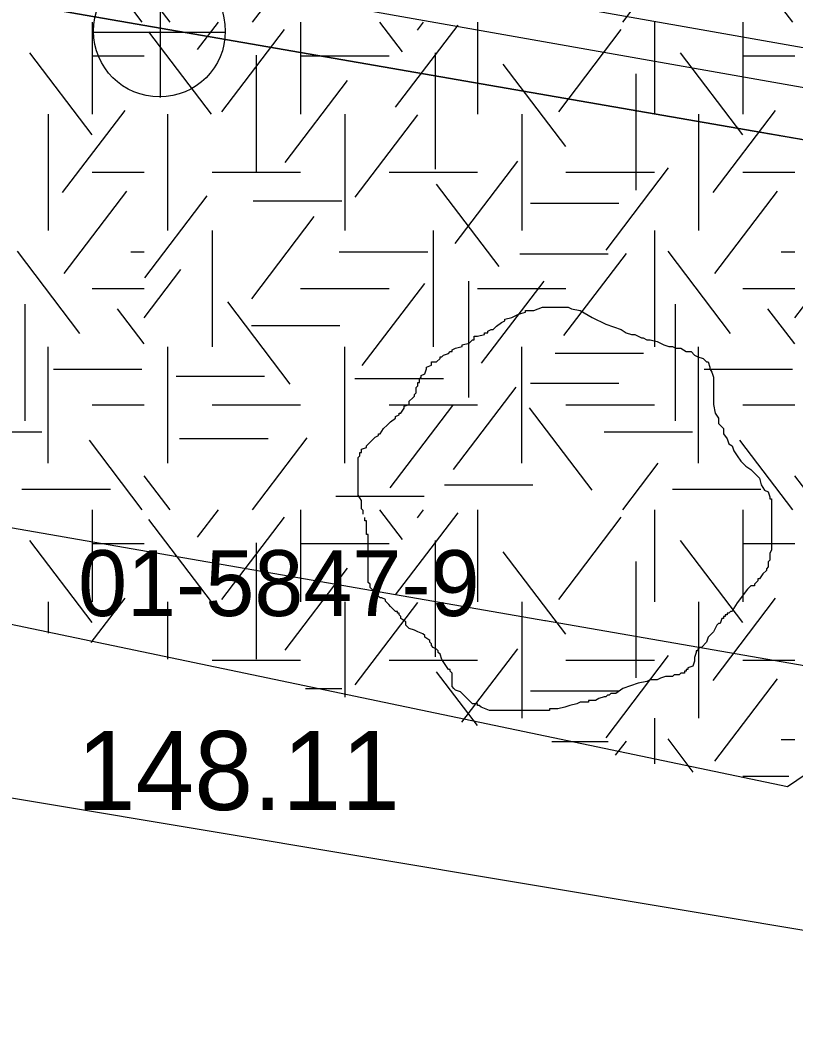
# Model space of a CAD drawing. Extents: x 419101 to 420177, y 4451541 to 4452254.
# Drawn here: x 419667.32 to 419679.09, y 4451892.61 to 4451907.76 of the extents above; entities that cross this region are included whole.
import ezdxf

# ---------------------------------------------------------------- set-up
doc = ezdxf.new("R2010")
doc.units = 0
for name, color, linetype in [('2_KADASTRO', 7, 'Continuous'), ('3_HALİHAZIR', 7, 'Continuous'), ('Level 3', 7, 'Continuous'), ('Level 41', 7, 'Continuous'), ('Level 53', 7, 'Continuous'), ('Level 60', 7, 'Continuous'), ('Level 62', 7, 'Continuous')]:
    doc.layers.add(name, color=color, linetype=linetype)

msp = doc.modelspace()

# ---------------------------------------------------------------- linework, layer by layer
at = {"layer": '3_HALİHAZIR'}
for p, q in [((419669.449, 4451906.578), (419669.449, 4451908.578)), ((419668.429, 4451907.568), (419670.429, 4451907.568))]:
    msp.add_line(p, q, dxfattribs=at)
for points in [[(419637.351, 4451905.477), (419641.524, 4451904.699), (419666.498, 4451900.163), (419675.288, 4451898.634)], [(419675.288, 4451898.634), (419675.294, 4451898.633)], [(419675.294, 4451898.633), (419685.945, 4451896.779)]]:
    msp.add_lwpolyline(points, dxfattribs=at)
msp.add_circle((419669.434, 4451907.586), 1, dxfattribs=at)
at = {"layer": 'Level 3'}
for points in [[(419674.784, 4451903.236), (419674.888, 4451903.288), (419674.991, 4451903.314), (419674.991, 4451903.34), (419675.017, 4451903.34), (419675.043, 4451903.34), (419675.121, 4451903.34), (419675.251, 4451903.392), (419675.355, 4451903.392), (419675.432, 4451903.392), (419675.484, 4451903.392), (419675.562, 4451903.392), (419675.614, 4451903.392), (419675.64, 4451903.392), (419675.692, 4451903.366), (419675.822, 4451903.34), (419676.003, 4451903.236), (419676.211, 4451903.132), (419676.444, 4451903.054), (419676.522, 4451903.002), (419676.6, 4451902.976), (419676.652, 4451902.976), (419676.704, 4451902.95), (419676.755, 4451902.924), (419676.781, 4451902.924), (419676.833, 4451902.898), (419676.885, 4451902.898), (419676.989, 4451902.872), (419677.093, 4451902.82), (419677.17, 4451902.794), (419677.222, 4451902.794), (419677.274, 4451902.768), (419677.326, 4451902.768), (419677.352, 4451902.768), (419677.43, 4451902.717), (419677.508, 4451902.717), (419677.56, 4451902.665), (419677.611, 4451902.639), (419677.689, 4451902.613), (419677.741, 4451902.561), (419677.767, 4451902.561), (419677.793, 4451902.483), (419677.793, 4451902.457), (419677.819, 4451902.405), (419677.845, 4451902.327), (419677.845, 4451902.301), (419677.845, 4451902.223), (419677.845, 4451902.171), (419677.845, 4451902.093), (419677.845, 4451902.067), (419677.845, 4451901.989), (419677.845, 4451901.912), (419677.871, 4451901.782), (419677.923, 4451901.704), (419677.923, 4451901.626), (419678.001, 4451901.548), (419678.001, 4451901.47), (419678.052, 4451901.392), (419678.078, 4451901.314), (419678.13, 4451901.288), (419678.156, 4451901.21), (419678.208, 4451901.132), (419678.26, 4451901.055), (419678.338, 4451900.977), (419678.416, 4451900.925), (419678.467, 4451900.873), (419678.493, 4451900.847), (419678.545, 4451900.795), (419678.571, 4451900.691), (419678.623, 4451900.613), (419678.675, 4451900.587), (419678.701, 4451900.509), (419678.701, 4451900.483), (419678.727, 4451900.483), (419678.727, 4451900.457), (419678.727, 4451900.431), (419678.727, 4451900.379), (419678.727, 4451900.276), (419678.727, 4451900.224), (419678.727, 4451900.146), (419678.727, 4451900.068), (419678.727, 4451899.99), (419678.727, 4451899.912), (419678.727, 4451899.834), (419678.727, 4451899.782), (419678.727, 4451899.704), (419678.701, 4451899.652), (419678.701, 4451899.548), (419678.675, 4451899.522), (419678.675, 4451899.445), (419678.649, 4451899.419), (419678.649, 4451899.393), (419678.597, 4451899.341), (419678.545, 4451899.263), (419678.519, 4451899.263), (419678.519, 4451899.237), (419678.493, 4451899.211), (419678.467, 4451899.185), (419678.467, 4451899.159), (419678.442, 4451899.159), (419678.416, 4451899.159)], [(419672.527, 4451900.25), (419672.527, 4451900.276), (419672.527, 4451900.301), (419672.501, 4451900.327), (419672.501, 4451900.353), (419672.501, 4451900.379), (419672.501, 4451900.405), (419672.501, 4451900.431), (419672.501, 4451900.457), (419672.449, 4451900.535), (419672.449, 4451900.613), (419672.449, 4451900.639), (419672.449, 4451900.717), (419672.449, 4451900.795), (419672.449, 4451900.821), (419672.449, 4451900.847), (419672.449, 4451900.873), (419672.449, 4451900.899), (419672.449, 4451900.925), (419672.449, 4451900.951), (419672.449, 4451900.977), (419672.449, 4451901.003), (419672.449, 4451901.029), (419672.449, 4451901.107), (419672.475, 4451901.132), (419672.475, 4451901.158), (419672.475, 4451901.184), (419672.501, 4451901.184), (419672.501, 4451901.21), (419672.501, 4451901.236), (419672.579, 4451901.262), (419672.579, 4451901.288), (419672.657, 4451901.366), (419672.709, 4451901.418), (419672.76, 4451901.444), (419672.76, 4451901.47), (419672.786, 4451901.47), (419672.838, 4451901.548), (419672.89, 4451901.6), (419672.942, 4451901.652), (419673.02, 4451901.704), (419673.02, 4451901.73), (419673.072, 4451901.756), (419673.072, 4451901.782), (419673.098, 4451901.782), (419673.15, 4451901.86), (419673.15, 4451901.886), (419673.227, 4451901.912), (419673.227, 4451901.937), (419673.227, 4451901.963), (419673.279, 4451902.015), (419673.305, 4451902.041), (419673.305, 4451902.067), (419673.331, 4451902.093), (419673.331, 4451902.119), (419673.331, 4451902.145), (419673.331, 4451902.171), (419673.357, 4451902.197), (419673.357, 4451902.223), (419673.357, 4451902.249), (419673.383, 4451902.249), (419673.383, 4451902.275), (419673.383, 4451902.301), (419673.409, 4451902.327), (419673.409, 4451902.353), (419673.461, 4451902.379), (419673.487, 4451902.457), (419673.487, 4451902.483), (419673.565, 4451902.509), (419673.565, 4451902.535), (419673.565, 4451902.561), (419673.642, 4451902.561), (419673.694, 4451902.613), (419673.694, 4451902.639), (419673.72, 4451902.639), (419673.746, 4451902.665), (419673.824, 4451902.691), (419673.85, 4451902.717), (419673.876, 4451902.717), (419673.876, 4451902.743), (419673.928, 4451902.768), (419674.032, 4451902.794), (419674.032, 4451902.82), (419674.135, 4451902.846), (419674.187, 4451902.898), (419674.213, 4451902.898), (419674.213, 4451902.924), (419674.213, 4451902.95), (419674.265, 4451902.95), (419674.369, 4451902.976), (419674.369, 4451903.002), (419674.395, 4451903.002), (419674.421, 4451903.002), (419674.421, 4451903.028), (419674.473, 4451903.054), (419674.499, 4451903.054), (419674.55, 4451903.106), (419674.628, 4451903.158), (419674.68, 4451903.184), (419674.68, 4451903.21), (419674.784, 4451903.236)], [(419674.473, 4451897.263), (419674.447, 4451897.263), (419674.317, 4451897.315), (419674.291, 4451897.341), (419674.265, 4451897.341), (419674.265, 4451897.367), (419674.187, 4451897.367), (419674.135, 4451897.419), (419674.058, 4451897.497), (419674.006, 4451897.549), (419673.928, 4451897.575), (419673.902, 4451897.601), (419673.876, 4451897.627), (419673.876, 4451897.653), (419673.876, 4451897.731), (419673.876, 4451897.809), (419673.876, 4451897.834), (419673.85, 4451897.86), (419673.85, 4451897.886), (419673.824, 4451897.886), (419673.772, 4451897.964), (419673.72, 4451898.042), (419673.694, 4451898.12), (419673.668, 4451898.146), (419673.668, 4451898.172), (419673.642, 4451898.198), (419673.591, 4451898.224), (419673.565, 4451898.25), (419673.565, 4451898.276), (419673.539, 4451898.302), (419673.539, 4451898.328), (419673.461, 4451898.38), (419673.461, 4451898.406), (419673.435, 4451898.432), (419673.357, 4451898.458), (419673.305, 4451898.484), (419673.227, 4451898.51), (419673.201, 4451898.536), (419673.176, 4451898.562), (419673.176, 4451898.588), (419673.176, 4451898.614), (419673.098, 4451898.665), (419673.098, 4451898.691), (419673.072, 4451898.717), (419673.072, 4451898.743), (419673.046, 4451898.743), (419673.046, 4451898.769), (419673.02, 4451898.769), (419672.994, 4451898.795), (419672.968, 4451898.821), (419672.942, 4451898.847), (419672.916, 4451898.873), (419672.89, 4451898.899), (419672.864, 4451898.925), (419672.864, 4451898.951), (419672.812, 4451898.977), (419672.786, 4451898.977), (419672.76, 4451899.003), (419672.709, 4451899.029), (419672.683, 4451899.055), (419672.683, 4451899.081), (419672.657, 4451899.107), (419672.631, 4451899.133), (419672.631, 4451899.159), (419672.631, 4451899.185), (419672.605, 4451899.211), (419672.605, 4451899.237), (419672.605, 4451899.263), (419672.605, 4451899.341), (419672.605, 4451899.393), (419672.605, 4451899.419), (419672.605, 4451899.445), (419672.605, 4451899.47), (419672.605, 4451899.496), (419672.605, 4451899.522), (419672.605, 4451899.548), (419672.605, 4451899.574), (419672.605, 4451899.6), (419672.605, 4451899.626), (419672.605, 4451899.652), (419672.605, 4451899.678), (419672.605, 4451899.704), (419672.605, 4451899.73), (419672.605, 4451899.756), (419672.605, 4451899.782), (419672.605, 4451899.808), (419672.605, 4451899.886), (419672.605, 4451899.912), (419672.605, 4451899.938), (419672.579, 4451899.938), (419672.579, 4451899.964), (419672.579, 4451899.99), (419672.579, 4451900.016), (419672.579, 4451900.042), (419672.579, 4451900.068), (419672.579, 4451900.094), (419672.579, 4451900.12), (419672.579, 4451900.146), (419672.553, 4451900.146), (419672.553, 4451900.172), (419672.553, 4451900.198)], [(419678.416, 4451899.159), (419678.364, 4451899.107), (419678.208, 4451898.899), (419678.156, 4451898.821), (419678.13, 4451898.769), (419678.104, 4451898.769), (419678.078, 4451898.743), (419678.052, 4451898.743), (419678.052, 4451898.717), (419678.026, 4451898.717), (419678.026, 4451898.691), (419678.001, 4451898.691), (419678.001, 4451898.665), (419677.975, 4451898.665), (419677.949, 4451898.588), (419677.923, 4451898.588), (419677.897, 4451898.562), (419677.845, 4451898.458), (419677.767, 4451898.38), (419677.741, 4451898.302), (419677.663, 4451898.224), (419677.637, 4451898.224), (419677.611, 4451898.198), (419677.611, 4451898.172), (419677.585, 4451898.172), (419677.585, 4451898.146), (419677.56, 4451898.068), (419677.56, 4451898.016), (419677.534, 4451897.938), (419677.456, 4451897.912), (419677.456, 4451897.886), (419677.43, 4451897.886), (419677.43, 4451897.86), (419677.404, 4451897.86), (419677.404, 4451897.834), (419677.378, 4451897.834), (419677.352, 4451897.834), (419677.326, 4451897.809), (419677.3, 4451897.809), (419677.274, 4451897.809), (419677.248, 4451897.809), (419677.222, 4451897.783), (419677.196, 4451897.783), (419677.17, 4451897.783), (419677.144, 4451897.783), (419677.119, 4451897.783), (419677.041, 4451897.757), (419676.989, 4451897.731), (419676.911, 4451897.731), (419676.885, 4451897.731), (419676.833, 4451897.705), (419676.704, 4451897.679), (419676.47, 4451897.601), (419676.366, 4451897.523), (419676.288, 4451897.523), (419676.263, 4451897.497), (419676.237, 4451897.497), (419676.211, 4451897.471), (419676.185, 4451897.471), (419676.107, 4451897.445), (419676.055, 4451897.419), (419676.029, 4451897.419), (419676.003, 4451897.419), (419675.977, 4451897.419), (419675.951, 4451897.419), (419675.951, 4451897.393), (419675.925, 4451897.393), (419675.899, 4451897.393), (419675.822, 4451897.393), (419675.77, 4451897.367), (419675.666, 4451897.341), (419675.588, 4451897.315), (419675.484, 4451897.289), (419675.432, 4451897.289), (419675.406, 4451897.289), (419675.381, 4451897.289), (419675.355, 4451897.289), (419675.355, 4451897.263), (419675.329, 4451897.263), (419675.303, 4451897.263), (419675.277, 4451897.263), (419675.251, 4451897.263), (419675.225, 4451897.263), (419675.199, 4451897.263), (419675.173, 4451897.263), (419675.147, 4451897.263), (419675.121, 4451897.263), (419675.043, 4451897.263), (419674.991, 4451897.263), (419674.914, 4451897.263), (419674.862, 4451897.263), (419674.836, 4451897.263), (419674.81, 4451897.263), (419674.758, 4451897.263), (419674.68, 4451897.263), (419674.654, 4451897.263), (419674.602, 4451897.263), (419674.576, 4451897.263), (419674.524, 4451897.263), (419674.499, 4451897.263), (419674.473, 4451897.263)]]:
    msp.add_lwpolyline(points, dxfattribs=at)
at = {"layer": 'Level 41'}
for p, q in [((419669.172, 4451907.723), (419668.37, 4451908.779)), ((419670.848, 4451907.723), (419671.677, 4451908.814)), ((419679.051, 4451907.723), (419678.249, 4451908.779)), ((419676.468, 4451907.723), (419677.005, 4451908.429)), ((419669.595, 4451907.723), (419669.201, 4451908.241)), ((419668.413, 4451907.723), (419668.413, 4451906.325)), ((419668.413, 4451907.723), (419668.413, 4451906.325)), ((419670.011, 4451907.306), (419670.328, 4451907.723)), ((419671.577, 4451907.723), (419671.577, 4451906.325)), ((419673.126, 4451907.271), (419672.782, 4451907.723)), ((419673.352, 4451907.603), (419673.443, 4451907.723)), ((419674.263, 4451907.723), (419674.263, 4451906.325)), ((419676.949, 4451907.723), (419676.949, 4451906.325)), ((419678.292, 4451907.723), (419678.292, 4451906.325)), ((419678.292, 4451907.723), (419678.292, 4451906.325)), ((419670.222, 4451906.325), (419669.273, 4451907.575)), ((419670.382, 4451906.36), (419671.331, 4451907.61)), ((419673.019, 4451906.429), (419673.969, 4451907.679)), ((419675.496, 4451906.36), (419676.445, 4451907.61)), ((419668.414, 4451906.009), (419667.465, 4451907.258)), ((419673.619, 4451907.256), (419673.619, 4451905.489)), ((419678.293, 4451906.009), (419677.344, 4451907.258)), ((419668.413, 4451907.209), (419669.201, 4451907.209)), ((419670.902, 4451907.221), (419670.902, 4451905.454)), ((419671.577, 4451907.209), (419672.92, 4451907.209)), ((419675.603, 4451905.834), (419674.654, 4451907.083)), ((419678.292, 4451907.209), (419679.08, 4451907.209)), ((419676.667, 4451906.935), (419676.667, 4451905.168)), ((419671.342, 4451905.588), (419672.291, 4451906.838)), ((419667.742, 4451906.325), (419667.742, 4451904.558)), ((419667.742, 4451906.325), (419667.742, 4451904.558)), ((419667.962, 4451905.132), (419668.911, 4451906.382)), ((419669.563, 4451904.558), (419669.563, 4451906.325)), ((419672.249, 4451906.325), (419672.249, 4451904.558)), ((419674.935, 4451906.325), (419674.935, 4451904.558)), ((419677.621, 4451906.325), (419677.621, 4451904.558)), ((419677.621, 4451906.325), (419677.621, 4451904.558)), ((419677.841, 4451905.132), (419678.79, 4451906.382)), ((419672.408, 4451905.063), (419673.357, 4451906.313)), ((419673.925, 4451904.362), (419674.876, 4451905.611)), ((419668.413, 4451905.441), (419669.201, 4451905.441)), ((419670.234, 4451905.441), (419671.577, 4451905.441)), ((419672.92, 4451905.441), (419674.263, 4451905.441)), ((419675.606, 4451905.441), (419676.949, 4451905.441)), ((419676.216, 4451904.257), (419677.165, 4451905.507)), ((419678.292, 4451905.441), (419679.08, 4451905.441)), ((419674.591, 4451904.012), (419673.641, 4451905.261)), ((419667.988, 4451903.906), (419668.938, 4451905.155)), ((419677.867, 4451903.906), (419678.817, 4451905.155)), ((419669.211, 4451903.837), (419670.16, 4451905.086)), ((419670.858, 4451905.007), (419672.201, 4451905.007)), ((419675.066, 4451904.971), (419676.409, 4451904.971)), ((419670.836, 4451903.52), (419671.785, 4451904.77)), ((419670.234, 4451904.558), (419670.234, 4451902.791)), ((419673.592, 4451904.558), (419673.592, 4451902.791)), ((419676.949, 4451904.558), (419676.949, 4451902.791)), ((419668.227, 4451902.994), (419667.278, 4451904.243)), ((419668.997, 4451904.234), (419669.201, 4451904.234)), ((419672.164, 4451904.234), (419673.507, 4451904.234)), ((419674.906, 4451904.201), (419676.249, 4451904.201)), ((419675.576, 4451902.96), (419676.526, 4451904.21)), ((419678.106, 4451902.994), (419677.157, 4451904.243)), ((419678.876, 4451904.234), (419679.08, 4451904.234)), ((419669.201, 4451903.228), (419669.76, 4451903.964)), ((419679.08, 4451903.228), (419679.639, 4451903.964)), ((419672.513, 4451902.504), (419673.463, 4451903.754)), ((419674.124, 4451903.786), (419674.124, 4451902.018)), ((419674.324, 4451902.54), (419675.273, 4451903.789)), ((419668.413, 4451903.674), (419669.201, 4451903.674)), ((419671.577, 4451903.674), (419672.92, 4451903.674)), ((419674.263, 4451903.674), (419675.606, 4451903.674)), ((419678.292, 4451903.674), (419679.08, 4451903.674)), ((419671.421, 4451902.223), (419670.472, 4451903.473)), ((419667.388, 4451903.436), (419667.388, 4451901.668)), ((419669.201, 4451902.834), (419668.795, 4451903.368)), ((419677.267, 4451903.436), (419677.267, 4451901.668)), ((419679.08, 4451902.834), (419678.674, 4451903.368)), ((419670.831, 4451903.114), (419672.174, 4451903.114)), ((419667.742, 4451901.023), (419667.742, 4451902.791)), ((419669.563, 4451901.023), (419669.563, 4451902.791)), ((419672.249, 4451901.023), (419672.249, 4451902.791)), ((419674.935, 4451901.023), (419674.935, 4451902.791)), ((419675.44, 4451902.693), (419676.783, 4451902.693)), ((419677.621, 4451901.023), (419677.621, 4451902.791)), ((419667.824, 4451902.448), (419669.167, 4451902.448)), ((419677.703, 4451902.448), (419679.046, 4451902.448)), ((419669.686, 4451902.342), (419671.029, 4451902.342)), ((419672.403, 4451902.308), (419673.746, 4451902.308)), ((419675.066, 4451902.237), (419676.409, 4451902.237)), ((419673.899, 4451900.926), (419674.848, 4451902.176)), ((419668.413, 4451901.907), (419669.201, 4451901.907)), ((419670.234, 4451901.907), (419671.577, 4451901.907)), ((419672.92, 4451901.907), (419674.263, 4451901.907)), ((419672.939, 4451900.647), (419673.888, 4451901.896)), ((419676.002, 4451900.612), (419675.052, 4451901.861)), ((419675.606, 4451901.907), (419676.949, 4451901.907)), ((419678.292, 4451901.907), (419679.08, 4451901.907)), ((419666.306, 4451901.5), (419667.649, 4451901.5)), ((419676.185, 4451901.5), (419677.528, 4451901.5)), ((419669.172, 4451900.314), (419668.37, 4451901.37)), ((419669.74, 4451901.396), (419671.082, 4451901.396)), ((419670.848, 4451900.314), (419671.677, 4451901.405)), ((419679.051, 4451900.314), (419678.249, 4451901.37)), ((419676.468, 4451900.314), (419677.005, 4451901.02)), ((419669.595, 4451900.314), (419669.201, 4451900.832)), ((419679.474, 4451900.314), (419679.08, 4451900.832)), ((419667.345, 4451900.626), (419668.688, 4451900.626)), ((419673.762, 4451900.695), (419675.105, 4451900.695)), ((419677.224, 4451900.626), (419678.567, 4451900.626)), ((419672.11, 4451900.52), (419673.453, 4451900.52)), ((419668.413, 4451900.314), (419668.413, 4451898.916)), ((419668.413, 4451900.314), (419668.413, 4451898.916)), ((419670.011, 4451899.897), (419670.328, 4451900.314)), ((419671.577, 4451900.314), (419671.577, 4451898.916)), ((419673.126, 4451899.862), (419672.782, 4451900.314)), ((419673.019, 4451899.02), (419673.969, 4451900.27)), ((419673.352, 4451900.194), (419673.443, 4451900.314)), ((419674.263, 4451900.314), (419674.263, 4451898.916)), ((419676.949, 4451900.314), (419676.949, 4451898.916)), ((419678.292, 4451900.314), (419678.292, 4451898.916)), ((419678.292, 4451900.314), (419678.292, 4451898.916)), ((419670.222, 4451898.916), (419669.273, 4451900.166)), ((419670.382, 4451898.951), (419671.331, 4451900.201)), ((419675.496, 4451898.951), (419676.445, 4451900.201)), ((419668.414, 4451898.6), (419667.465, 4451899.849)), ((419670.902, 4451899.812), (419670.902, 4451898.045)), ((419673.619, 4451899.847), (419673.619, 4451898.08)), ((419678.293, 4451898.6), (419677.344, 4451899.849)), ((419668.413, 4451899.8), (419669.201, 4451899.8)), ((419671.577, 4451899.8), (419672.92, 4451899.8)), ((419675.603, 4451898.425), (419674.654, 4451899.674)), ((419678.292, 4451899.8), (419679.08, 4451899.8)), ((419676.667, 4451899.526), (419676.667, 4451897.759)), ((419671.342, 4451898.179), (419672.291, 4451899.429)), ((419667.742, 4451898.916), (419667.742, 4451898.439)), ((419667.742, 4451898.916), (419667.742, 4451898.439)), ((419668.398, 4451898.297), (419668.911, 4451898.973)), ((419669.563, 4451898.047), (419669.563, 4451898.916)), ((419672.249, 4451898.916), (419672.249, 4451897.469)), ((419672.408, 4451897.654), (419673.357, 4451898.904)), ((419674.935, 4451898.916), (419674.935, 4451897.149)), ((419677.621, 4451898.916), (419677.621, 4451897.149)), ((419677.621, 4451898.916), (419677.621, 4451897.149)), ((419677.841, 4451897.723), (419678.79, 4451898.973)), ((419674.027, 4451897.086), (419674.876, 4451898.202)), ((419670.234, 4451898.032), (419671.577, 4451898.032)), ((419672.92, 4451898.032), (419674.263, 4451898.032)), ((419675.606, 4451898.032), (419676.949, 4451898.032)), ((419676.216, 4451896.848), (419677.165, 4451898.098)), ((419678.292, 4451898.032), (419679.08, 4451898.032)), ((419674.262, 4451897.036), (419673.641, 4451897.852)), ((419677.867, 4451896.497), (419678.817, 4451897.746)), ((419671.649, 4451897.598), (419672.201, 4451897.598)), ((419675.066, 4451897.562), (419676.409, 4451897.562)), ((419676.949, 4451897.149), (419676.949, 4451896.457)), ((419675.394, 4451896.792), (419676.249, 4451896.792)), ((419676.361, 4451896.584), (419676.526, 4451896.801)), ((419677.54, 4451896.33), (419677.157, 4451896.834)), ((419678.876, 4451896.825), (419679.08, 4451896.825)), ((419678.292, 4451896.265), (419678.989, 4451896.265))]:
    msp.add_line(p, q, dxfattribs=at)
at = {"layer": 'Level 53'}
for points in [[(419616.991, 4451919.169), (419619.991, 4451918.549), (419622.071, 4451918.129), (419630.842, 4451916.359), (419639.632, 4451914.629), (419648.432, 4451912.939), (419657.232, 4451911.289), (419666.042, 4451909.679), (419673.212, 4451908.399), (419713.593, 4451901.269), (419718.413, 4451900.419), (419723.253, 4451899.569), (419728.093, 4451898.748), (419732.943, 4451897.948), (419733.343, 4451897.888), (419738.203, 4451897.138), (419743.073, 4451896.418), (419747.943, 4451895.738), (419752.823, 4451895.108), (419757.703, 4451894.508), (419762.594, 4451893.958), (419767.484, 4451893.438), (419772.014, 4451892.998), (419776.904, 4451892.558)], [(419616.901, 4451918.569), (419619.871, 4451917.959), (419621.951, 4451917.539), (419630.732, 4451915.769), (419639.522, 4451914.039), (419648.312, 4451912.349), (419657.122, 4451910.699), (419665.932, 4451909.089), (419673.112, 4451907.809), (419713.483, 4451900.679), (419718.313, 4451899.829), (419723.153, 4451898.979), (419727.993, 4451898.158), (419732.853, 4451897.358), (419733.253, 4451897.298), (419738.113, 4451896.538), (419742.983, 4451895.828), (419747.863, 4451895.148), (419752.743, 4451894.508), (419757.633, 4451893.918), (419762.524, 4451893.358), (419767.424, 4451892.838), (419771.954, 4451892.398)]]:
    msp.add_lwpolyline(points, dxfattribs=at)
at = {"layer": 'Level 60'}
for points in [[(419607.919, 4451928.087), (419606, 4451919.813), (419627.438, 4451914.924), (419678.582, 4451906.044), (419747.619, 4451894.179), (419777.479, 4451890.747)], [(419777.479, 4451890.747), (419747.619, 4451894.179), (419698.675, 4451902.537), (419678.582, 4451906.044), (419627.438, 4451914.924), (419606, 4451919.813)], [(419619.055, 4451903.978), (419619.055, 4451903.978), (419755.104, 4451881.249), (419752.217, 4451868.12), (419696.056, 4451878.56), (419689.378, 4451841.124), (419609.226, 4451857.626), (419609.593, 4451857.551), (419617.472, 4451896.212)]]:
    msp.add_lwpolyline(points, dxfattribs=at)
at = {"layer": 'Level 62'}
msp.add_lwpolyline([(419607.923, 4451928.103), (419684.545, 4451910.811), (419682.417, 4451898.447), (419678.972, 4451896.105), (419622.731, 4451907.868), (419604.232, 4451912.19)], dxfattribs=at)

# ---------------------------------------------------------------- texts
at = {"layer": '2_KADASTRO'}
msp.add_text('01-5847-9', height=1, dxfattribs=at).set_placement((419668.198, 4451898.7))
at = {"layer": '3_HALİHAZIR'}
msp.add_text('148.11 ', height=1.2, rotation=359.998, dxfattribs=at).set_placement((419668.177, 4451895.753))

doc.saveas('drawing.dxf')
